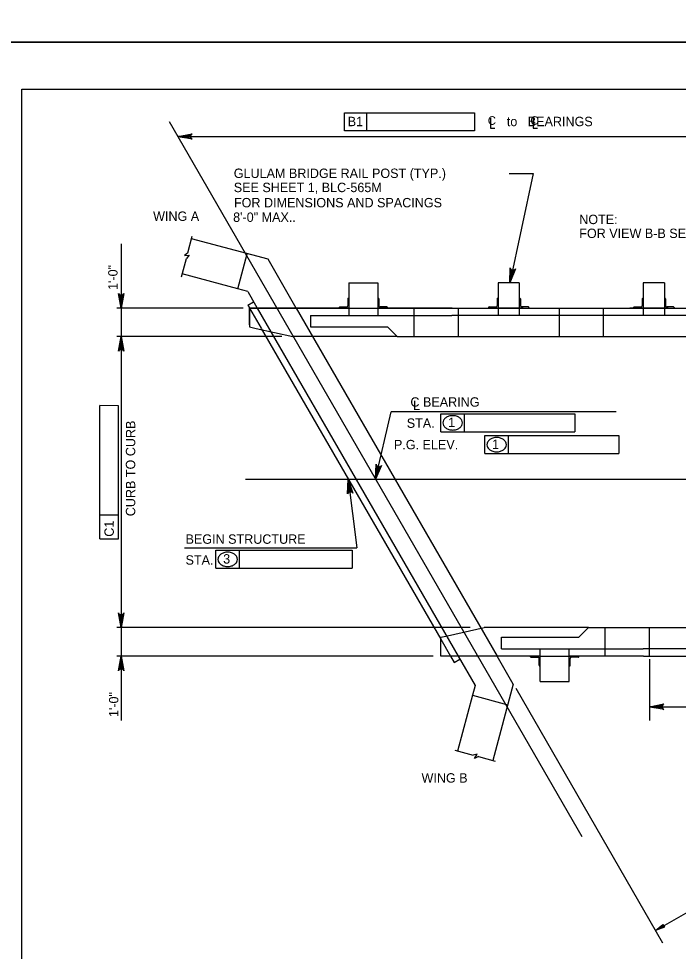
# Model space of a CAD drawing. Extents: x 638263 to 640391, y 293683 to 298655.
# Drawn here: x 638474.5 to 638685.2, y 296957.1 to 297255 of the extents above; entities that cross this region are included whole.
import ezdxf

# ---------------------------------------------------------------- set-up
doc = ezdxf.new("R2010")
doc.units = 0
for name, color, linetype in [('2', 7, 'Continuous'), ('3', 7, 'Continuous'), ('4', 7, 'Continuous'), ('PLT-BNDY', 7, 'Continuous')]:
    doc.layers.add(name, color=color, linetype=linetype)

msp = doc.modelspace()

# ---------------------------------------------------------------- linework, layer by layer
at = {"layer": '2'}
for p, q in [((638475.46, 296668.46), (638475.46, 297232.46)), ((638475.46, 297232.46), (639261.46, 297232.46)), ((638638.83, 297205.49), (638631.35, 297170.65)), ((638554.12, 297178.13), (638529.72, 297184.67)), ((638544.5, 297168.66), (638547.51, 297179.9)), ((638563.11, 297162.56), (638554.12, 297178.13)), ((638544.5, 297168.66), (638526.71, 297173.43)), ((638579.96, 297170.65), (638589.19, 297170.65)), ((638579.96, 297170.65), (638579.96, 297160.17)), ((638589.19, 297170.65), (638589.19, 297160.17)), ((638634.35, 297170.65), (638627.62, 297170.65)), ((638627.62, 297170.65), (638627.62, 297160.17)), ((638634.35, 297170.65), (638634.35, 297160.17)), ((638680.71, 297170.65), (638673.98, 297170.65)), ((638673.98, 297170.65), (638673.98, 297160.17)), ((638680.71, 297170.65), (638680.71, 297160.17)), ((638547.65, 297167.81), (638544.5, 297168.66)), ((638547.65, 297167.81), (638550.68, 297162.56)), ((638547.67, 297163.51), (638549.52, 297164.58)), ((638579.59, 297165.47), (638579.59, 297163.29)), ((638579.77, 297165.65), (638579.96, 297165.65)), ((638579.96, 297165.65), (638579.96, 297162.56)), ((638589.37, 297165.65), (638589.19, 297165.65)), ((638589.19, 297165.65), (638589.19, 297162.56)), ((638589.56, 297165.47), (638589.56, 297163.29)), ((638627.26, 297165.47), (638627.26, 297163.29)), ((638627.44, 297165.65), (638627.62, 297165.65)), ((638627.62, 297165.65), (638627.62, 297162.56)), ((638634.53, 297165.65), (638634.35, 297165.65)), ((638634.35, 297165.65), (638634.35, 297162.56)), ((638634.71, 297165.47), (638634.71, 297163.29)), ((638673.62, 297165.47), (638673.62, 297163.29)), ((638673.8, 297165.65), (638673.98, 297165.65)), ((638673.98, 297165.65), (638673.98, 297162.56)), ((638680.89, 297165.65), (638680.71, 297165.65)), ((638680.71, 297165.65), (638680.71, 297162.56)), ((638681.07, 297165.47), (638681.07, 297163.29)), ((638547.67, 297163.51), (638548.21, 297162.58)), ((638548.21, 297162.56), (638760.09, 297162.56)), ((638548.21, 297157.18), (638548.21, 297162.56)), ((638548.21, 297162.56), (638548.21, 297156.53)), ((638579.96, 297162.56), (638548.21, 297162.56)), ((638548.22, 297162.56), (638551.97, 297156.08)), ((638550.68, 297162.56), (638614.87, 297051.39)), ((638563.11, 297162.56), (638627.3, 297051.39)), ((638576.86, 297162.74), (638576.86, 297162.56)), ((638579.96, 297162.56), (638576.86, 297162.56)), ((638577.05, 297162.92), (638579.23, 297162.92)), ((638579.96, 297162.56), (638589.19, 297162.56)), ((638589.19, 297162.56), (638592.28, 297162.56)), ((638612.91, 297162.56), (638589.19, 297162.56)), ((638592.1, 297162.92), (638589.92, 297162.92)), ((638592.28, 297162.74), (638592.28, 297162.56)), ((638600.74, 297162.56), (638600.74, 297153.44)), ((638612.98, 297162.56), (638760.07, 297162.56)), ((638614.81, 297162.56), (638614.81, 297153.44)), ((638624.53, 297162.74), (638624.53, 297162.56)), ((638627.62, 297162.56), (638624.53, 297162.56)), ((638624.71, 297162.92), (638626.89, 297162.92)), ((638635.6, 297162.56), (638626.36, 297162.56)), ((638634.35, 297162.56), (638627.62, 297162.56)), ((638634.35, 297162.56), (638637.44, 297162.56)), ((638637.26, 297162.92), (638635.07, 297162.92)), ((638637.44, 297162.74), (638637.44, 297162.56)), ((638647.15, 297162.56), (638647.15, 297153.44)), ((638661.18, 297162.56), (638661.18, 297153.44)), ((638672.73, 297162.56), (638669.64, 297162.56)), ((638670.89, 297162.74), (638670.89, 297162.56)), ((638673.98, 297162.56), (638670.89, 297162.56)), ((638671.07, 297162.92), (638673.26, 297162.92)), ((638681.96, 297162.56), (638672.73, 297162.56)), ((638680.71, 297162.56), (638673.98, 297162.56)), ((638680.71, 297162.56), (638683.8, 297162.56)), ((638683.62, 297162.92), (638681.44, 297162.92)), ((638681.96, 297162.56), (638685.06, 297162.56)), ((638683.8, 297162.74), (638683.8, 297162.56)), ((638567.64, 297160.17), (638612.81, 297160.17)), ((638567.64, 297160.17), (638567.64, 297156.53)), ((638740.65, 297160.17), (638612.81, 297160.17)), ((638548.21, 297156.53), (638550.38, 297156.05)), ((638550.38, 297156.05), (638562.06, 297153.44)), ((638551.97, 297156.06), (638609.29, 297056.79)), ((638567.64, 297156.53), (638592.27, 297156.53)), ((638595.36, 297153.44), (638592.27, 297156.53)), ((638595.36, 297153.44), (638562.06, 297153.44)), ((638595.36, 297153.44), (638611.52, 297153.44)), ((638595.36, 297153.44), (638746.22, 297153.44)), ((638611.47, 297057.9), (638623.15, 297060.51)), ((638656.45, 297060.51), (638623.15, 297060.51)), ((638656.45, 297060.51), (638653.36, 297057.42)), ((638656.45, 297060.51), (638672.61, 297060.51)), ((638656.45, 297060.51), (638807.31, 297060.51)), ((638661.83, 297051.39), (638661.83, 297060.51)), ((638675.9, 297051.39), (638675.9, 297060.51)), ((638609.3, 297057.42), (638611.47, 297057.9)), ((638609.3, 297051.39), (638609.3, 297057.42)), ((638609.3, 297056.77), (638612.41, 297051.39)), ((638628.72, 297057.42), (638653.36, 297057.42)), ((638628.72, 297053.78), (638628.72, 297057.42)), ((638628.72, 297053.78), (638673.9, 297053.78)), ((638641.05, 297043.3), (638641.05, 297053.78)), ((638650.28, 297043.3), (638650.28, 297053.78)), ((638801.74, 297053.78), (638673.9, 297053.78)), ((638641.05, 297051.39), (638609.3, 297051.39)), ((638612.41, 297051.39), (638613.58, 297049.36)), ((638613.58, 297049.36), (638615.42, 297050.43)), ((638614.87, 297051.39), (638620.27, 297042.04)), ((638632.44, 297042.48), (638627.3, 297051.39)), ((638637.95, 297051.21), (638637.95, 297051.39)), ((638641.05, 297051.39), (638637.95, 297051.39)), ((638638.14, 297051.02), (638640.32, 297051.02)), ((638640.68, 297048.48), (638640.68, 297050.66)), ((638641.05, 297051.39), (638650.28, 297051.39)), ((638641.05, 297048.3), (638641.05, 297051.39)), ((638650.28, 297051.39), (638653.37, 297051.39)), ((638673.99, 297051.39), (638650.28, 297051.39)), ((638650.28, 297048.3), (638650.28, 297051.39)), ((638650.65, 297048.48), (638650.65, 297050.66)), ((638653.19, 297051.02), (638651.01, 297051.02)), ((638653.37, 297051.21), (638653.37, 297051.39)), ((638674.07, 297051.39), (638821.16, 297051.39)), ((638640.86, 297048.3), (638641.05, 297048.3)), ((638650.46, 297048.3), (638650.28, 297048.3)), ((638620.27, 297042.04), (638619.42, 297038.88)), ((638632.44, 297042.48), (638625.9, 297018.08)), ((638641.05, 297043.3), (638650.28, 297043.3)), ((638619.42, 297038.88), (638614.66, 297021.09)), ((638619.42, 297038.88), (638630.67, 297035.87))]:
    msp.add_line(p, q, dxfattribs=at)
for centre, radius, start, end in [((638579.77, 297165.47), 0.182, 90, 179.9984), ((638589.37, 297165.47), 0.182, 0.0016, 90), ((638627.44, 297165.47), 0.182, 90, 179.9984), ((638634.53, 297165.47), 0.182, 0.0016, 90), ((638673.8, 297165.47), 0.182, 90, 179.9984), ((638680.89, 297165.47), 0.182, 0.0016, 90), ((638577.05, 297162.74), 0.182, 90, 179.9984), ((638579.23, 297163.29), 0.364, 270, 359.9984), ((638589.92, 297163.29), 0.364, 180.0016, 270), ((638592.1, 297162.74), 0.182, 0.0016, 90), ((638624.71, 297162.74), 0.182, 90, 179.9984), ((638626.89, 297163.29), 0.364, 270, 359.9984), ((638635.07, 297163.29), 0.364, 180.0016, 270), ((638637.26, 297162.74), 0.182, 0.0016, 90), ((638671.07, 297162.74), 0.182, 90, 179.9984), ((638673.26, 297163.29), 0.364, 270, 359.9984), ((638681.44, 297163.29), 0.364, 180.0016, 270), ((638683.62, 297162.74), 0.182, 0.0016, 90), ((638638.14, 297051.21), 0.182, 180.0016, 270), ((638640.32, 297050.66), 0.364, 0.0016, 90), ((638651.01, 297050.66), 0.364, 90, 179.9984), ((638653.19, 297051.21), 0.182, 270, 359.9984), ((638640.86, 297048.48), 0.182, 180.0016, 270), ((638650.46, 297048.48), 0.182, 270, 359.9984)]:
    msp.add_arc(centre, radius, start, end, dxfattribs=at)
at = {"layer": '3'}
for p, q in [((638522.52, 297222.1), (638654.36, 296993.76)), ((638525.28, 297217.32), (638716.69, 297217.32)), ((638528.5, 297180.13), (638529.93, 297185.46)), ((638528.5, 297180.13), (638527.41, 297179.31)), ((638527.41, 297179.31), (638528.97, 297179.4)), ((638528.97, 297179.4), (638528.04, 297178.39)), ((638526.47, 297172.55), (638528.04, 297178.39)), ((638613.79, 297021.32), (638619.62, 297019.76)), ((638620.96, 297020.06), (638619.62, 297019.76)), ((638620.1, 297018.76), (638620.96, 297020.06)), ((638621.36, 297019.3), (638620.1, 297018.76)), ((638621.36, 297019.3), (638626.7, 297017.87))]:
    msp.add_line(p, q, dxfattribs=at)
msp.add_lwpolyline([(638528.23, 297217.81), (638528.23, 297216.83), (638525.28, 297217.32)], close=True, dxfattribs=at)
at = {"layer": '4'}
for p, q in [((638578.5, 297224.86), (638585.73, 297224.86)), ((638578.5, 297219.1), (638578.5, 297224.86)), ((638585.73, 297219.1), (638585.73, 297224.86)), ((638585.73, 297224.86), (638620.03, 297224.86)), ((638620.03, 297224.86), (638620.03, 297219.1)), ((638625.19, 297223.14), (638625.19, 297219.95)), ((638638.84, 297223.14), (638638.84, 297219.95)), ((638620.03, 297219.1), (638578.5, 297219.1)), ((638625.19, 297219.95), (638626.53, 297219.95)), ((638638.84, 297219.95), (638640.17, 297219.95)), ((638631.11, 297205.49), (638638.83, 297205.49)), ((638507.24, 297183), (638507.24, 297030.88)), ((638546.23, 297162.56), (638505.8, 297162.56)), ((638558.55, 297153.44), (638505.8, 297153.44)), ((638506.34, 297131.37), (638500.43, 297131.38)), ((638500.43, 297096.42), (638500.43, 297131.38)), ((638506.34, 297088.85), (638506.34, 297131.37)), ((638588.44, 297107.93), (638593.49, 297129.44)), ((638665.3, 297129.44), (638593.49, 297129.44)), ((638609.32, 297128.82), (638616.89, 297128.82)), ((638609.32, 297123.05), (638609.32, 297128.82)), ((638616.89, 297123.05), (638616.89, 297128.82)), ((638616.89, 297128.82), (638652.08, 297128.82)), ((638652.08, 297128.82), (638652.08, 297123.05)), ((638609.32, 297123.05), (638652.08, 297123.05)), ((638623.36, 297121.85), (638630.94, 297121.85)), ((638623.36, 297116.09), (638623.36, 297121.85)), ((638630.94, 297116.09), (638630.94, 297121.85)), ((638630.94, 297121.85), (638666.12, 297121.85)), ((638666.12, 297121.85), (638666.12, 297116.09)), ((638623.36, 297116.09), (638666.12, 297116.09)), ((638546.93, 297107.93), (638831.95, 297107.93)), ((638579.77, 297107.93), (638582.49, 297086)), ((638500.43, 297088.86), (638500.43, 297096.42)), ((638506.34, 297096.42), (638500.43, 297096.42)), ((638500.43, 297088.86), (638506.34, 297088.85)), ((638527.41, 297086), (638582.49, 297086)), ((638537.47, 297079.47), (638537.47, 297085.23)), ((638537.47, 297085.23), (638545.04, 297085.23)), ((638545.04, 297079.47), (638545.04, 297085.23)), ((638545.04, 297085.23), (638581.05, 297085.23)), ((638581.05, 297085.23), (638581.05, 297079.47)), ((638537.47, 297079.47), (638581.05, 297079.47)), ((638618.73, 297060.51), (638505.8, 297060.51)), ((638606.89, 297051.39), (638505.8, 297051.39)), ((638675.9, 297050.46), (638675.9, 297030.82)), ((638633.22, 297041.13), (638680.14, 296959.86)), ((638677.89, 296963.76), (638812.12, 297041.26)), ((638675.9, 297035.25), (638708.24, 297035.25))]:
    msp.add_line(p, q, dxfattribs=at)
for points in [[(638525.28, 297217.32), (638529.94, 297218.19), (638529.58, 297217.94), (638529.4, 297217.63), (638529.35, 297217.32), (638529.4, 297217.01), (638529.58, 297216.69), (638529.94, 297216.45), (638525.28, 297217.32), (638529.58, 297216.69), (638529.4, 297217.01), (638525.28, 297217.32), (638529.35, 297217.32), (638529.4, 297217.63), (638525.28, 297217.32), (638529.58, 297217.94)], [(638631.35, 297170.65), (638631.45, 297175.39), (638631.62, 297174.99), (638631.89, 297174.74), (638632.18, 297174.63), (638632.5, 297174.62), (638632.84, 297174.73), (638633.16, 297175.03), (638631.35, 297170.65), (638632.84, 297174.73), (638632.5, 297174.62), (638631.35, 297170.65), (638632.18, 297174.63), (638631.89, 297174.74), (638631.35, 297170.65), (638631.62, 297174.99)], [(638507.24, 297162.56), (638506.37, 297167.22), (638506.62, 297166.86), (638506.93, 297166.68), (638507.24, 297166.62), (638507.56, 297166.68), (638507.87, 297166.86), (638508.12, 297167.22), (638507.24, 297162.56), (638507.87, 297166.86), (638507.56, 297166.68), (638507.24, 297162.56), (638507.24, 297166.62), (638506.93, 297166.68), (638507.24, 297162.56), (638506.62, 297166.86)], [(638507.24, 297153.44), (638508.12, 297148.78), (638507.87, 297149.14), (638507.56, 297149.32), (638507.24, 297149.38), (638506.93, 297149.32), (638506.62, 297149.14), (638506.37, 297148.78), (638507.24, 297153.44), (638506.62, 297149.14), (638506.93, 297149.32), (638507.24, 297153.44), (638507.24, 297149.38), (638507.56, 297149.32), (638507.24, 297153.44), (638507.87, 297149.14)], [(638588.44, 297107.93), (638588.66, 297112.66), (638588.82, 297112.26), (638589.08, 297112.01), (638589.37, 297111.88), (638589.69, 297111.86), (638590.03, 297111.97), (638590.36, 297112.26), (638588.44, 297107.93), (638590.03, 297111.97), (638589.69, 297111.86), (638588.44, 297107.93), (638589.37, 297111.88), (638589.08, 297112.01), (638588.44, 297107.93), (638588.82, 297112.26)], [(638579.77, 297107.93), (638581.21, 297103.41), (638580.92, 297103.74), (638580.58, 297103.88), (638580.27, 297103.9), (638579.96, 297103.8), (638579.68, 297103.58), (638579.47, 297103.19), (638579.77, 297107.93), (638579.68, 297103.58), (638579.96, 297103.8), (638579.77, 297107.93), (638580.27, 297103.9), (638580.58, 297103.88), (638579.77, 297107.93), (638580.92, 297103.74)], [(638507.24, 297060.51), (638506.37, 297065.17), (638506.62, 297064.81), (638506.93, 297064.63), (638507.24, 297064.57), (638507.56, 297064.63), (638507.87, 297064.81), (638508.12, 297065.17), (638507.24, 297060.51), (638507.87, 297064.81), (638507.56, 297064.63), (638507.24, 297060.51), (638507.24, 297064.57), (638506.93, 297064.63), (638507.24, 297060.51), (638506.62, 297064.81)], [(638507.24, 297051.39), (638508.12, 297046.72), (638507.87, 297047.08), (638507.56, 297047.27), (638507.24, 297047.32), (638506.93, 297047.27), (638506.62, 297047.08), (638506.37, 297046.72), (638507.24, 297051.39), (638506.62, 297047.08), (638506.93, 297047.27), (638507.24, 297051.39), (638507.24, 297047.32), (638507.56, 297047.27), (638507.24, 297051.39), (638507.87, 297047.08)], [(638675.9, 297035.25), (638680.56, 297036.12), (638680.21, 297035.87), (638680.02, 297035.56), (638679.97, 297035.25), (638680.02, 297034.94), (638680.21, 297034.62), (638680.56, 297034.38), (638675.9, 297035.25), (638680.21, 297034.62), (638680.02, 297034.94), (638675.9, 297035.25), (638679.97, 297035.25), (638680.02, 297035.56), (638675.9, 297035.25), (638680.21, 297035.87)]]:
    msp.add_lwpolyline(points, dxfattribs=at)
for points in [[(638506.76, 297165.44), (638507.72, 297165.44), (638507.24, 297162.56)], [(638506.76, 297150.56), (638507.72, 297150.56), (638507.24, 297153.44)], [(638506.76, 297063.39), (638507.72, 297063.39), (638507.24, 297060.51)], [(638506.76, 297048.5), (638507.72, 297048.5), (638507.24, 297051.39)], [(638678.86, 297035.74), (638678.86, 297034.76), (638675.9, 297035.25)], [(638680.24, 296965.69), (638680.74, 296964.82), (638677.89, 296963.76)]]:
    msp.add_lwpolyline(points, close=True, dxfattribs=at)
for centre, radius, start, end in [((638612.81, 297124.91), 3.23, 106.9552, 126.3544), ((638613.1, 297123.96), 4.22, 90, 106.9552), ((638613.1, 297123.96), 4.22, 73.0448, 90), ((638613.39, 297124.91), 3.23, 53.6456, 73.0448), ((638611.69, 297125.89), 1.71, 150.6308, 180), ((638611.69, 297125.89), 1.71, 180, 209.3692), ((638612.37, 297125.51), 2.49, 126.3544, 150.6308), ((638612.37, 297126.27), 2.49, 209.3692, 233.6456), ((638613.83, 297125.51), 2.49, 29.3692, 53.6456), ((638613.83, 297126.27), 2.49, 306.3544, 330.6308), ((638614.51, 297125.89), 1.71, 0, 29.3692), ((638614.51, 297125.89), 1.71, 330.6308, 0), ((638612.81, 297126.87), 3.23, 233.6456, 253.0448), ((638613.1, 297127.82), 4.22, 253.0448, 270), ((638613.1, 297127.82), 4.22, 270, 286.9552), ((638613.39, 297126.87), 3.23, 286.9552, 306.3544), ((638625.74, 297118.92), 1.71, 150.6308, 180), ((638625.74, 297118.92), 1.71, 180, 209.3692), ((638626.41, 297118.54), 2.49, 126.3544, 150.6308), ((638626.85, 297117.94), 3.23, 106.9552, 126.3544), ((638627.14, 297117), 4.22, 90, 106.9552), ((638627.14, 297117), 4.22, 73.0448, 90), ((638627.43, 297117.94), 3.23, 53.6456, 73.0448), ((638627.87, 297118.54), 2.49, 29.3692, 53.6456), ((638628.55, 297118.92), 1.71, 0, 29.3692), ((638628.55, 297118.92), 1.71, 330.6308, 0), ((638626.41, 297119.3), 2.49, 209.3692, 233.6456), ((638626.85, 297119.9), 3.23, 233.6456, 253.0448), ((638627.14, 297120.85), 4.22, 253.0448, 270), ((638627.14, 297120.85), 4.22, 270, 286.9552), ((638627.43, 297119.9), 3.23, 286.9552, 306.3544), ((638627.87, 297119.3), 2.49, 306.3544, 330.6308), ((638539.84, 297082.3), 1.71, 150.6308, 180), ((638540.52, 297081.92), 2.49, 126.3544, 150.6308), ((638540.96, 297081.32), 3.23, 106.9552, 126.3544), ((638541.25, 297080.38), 4.22, 90, 106.9552), ((638541.25, 297080.38), 4.22, 73.0448, 90), ((638541.54, 297081.32), 3.23, 53.6456, 73.0448), ((638541.98, 297081.92), 2.49, 29.3692, 53.6456), ((638542.66, 297082.3), 1.71, 0, 29.3692), ((638539.84, 297082.3), 1.71, 180, 209.3692), ((638540.52, 297082.68), 2.49, 209.3692, 233.6456), ((638540.96, 297083.28), 3.23, 233.6456, 253.0448), ((638541.25, 297084.23), 4.22, 253.0448, 270), ((638541.25, 297084.23), 4.22, 270, 286.9552), ((638541.54, 297083.28), 3.23, 286.9552, 306.3544), ((638541.98, 297082.68), 2.49, 306.3544, 330.6308), ((638542.66, 297082.3), 1.71, 330.6308, 0)]:
    msp.add_arc(centre, radius, start, end, dxfattribs=at)
at = {"layer": 'PLT-BNDY'}
for points in [[(638435.46, 297841.46), (639276.46, 297841.46), (639276.46, 297247.46), (638435.46, 297247.46)], [(638435.46, 297247.46), (639276.46, 297247.46), (639276.46, 296653.46), (638435.46, 296653.46)]]:
    msp.add_lwpolyline(points, close=True, dxfattribs=at)

# ---------------------------------------------------------------- texts
at = {"layer": '4'}
for s, height, p in [('B1', 3, (638579.57, 297220.62)), ('C', 2.73, (638624.31, 297221.06)), ('to   BEARINGS', 3, (638630.39, 297220.62)), ('C', 2.73, (638637.9, 297221.06)), ('GLULAM BRIDGE RAIL POST (TYP.)', 3, (638543.19, 297204.08)), ('SEE SHEET 1, BLC-565M', 3, (638543.19, 297199.56)), ('FOR DIMENSIONS AND SPACINGS', 3, (638543.26, 297194.7)), ('WING A', 3, (638517.43, 297190.38)), ('8\'-0" MAX..', 3, (638542.98, 297190.06)), ('NOTE:', 3, (638653.52, 297189.35)), ('FOR VIEW B-B SEE SHEET 4.', 3, (638653.52, 297184.91)), ('C BEARING', 3, (638599.6, 297131.05)), ('L', 3, (638600.42, 297129.99)), ('STA.', 3, (638598.43, 297124.3)), ('1', 3, (638611.65, 297124.54)), ('P.G. ELEV.', 3, (638594.34, 297117.44)), ('1', 3, (638625.69, 297117.57)), ('BEGIN STRUCTURE', 3, (638527.79, 297087.27)), ('STA.', 3, (638527.79, 297080.6)), ('3', 3, (638539.8, 297080.95)), ('WING B', 3, (638603.15, 297011.01))]:
    msp.add_text(s, height=height, dxfattribs=at).set_placement(p)
for s, rotation, p in [('1\'-0"', 90, (638506.08, 297168.32)), ('CURB TO CURB', 90, (638511.72, 297096.07)), ('C1', 89.9382, (638504.88, 297089.52)), ('1\'-0"', 90, (638506.34, 297031.94))]:
    msp.add_text(s, height=3, rotation=rotation, dxfattribs=at).set_placement(p)

doc.saveas('drawing.dxf')
